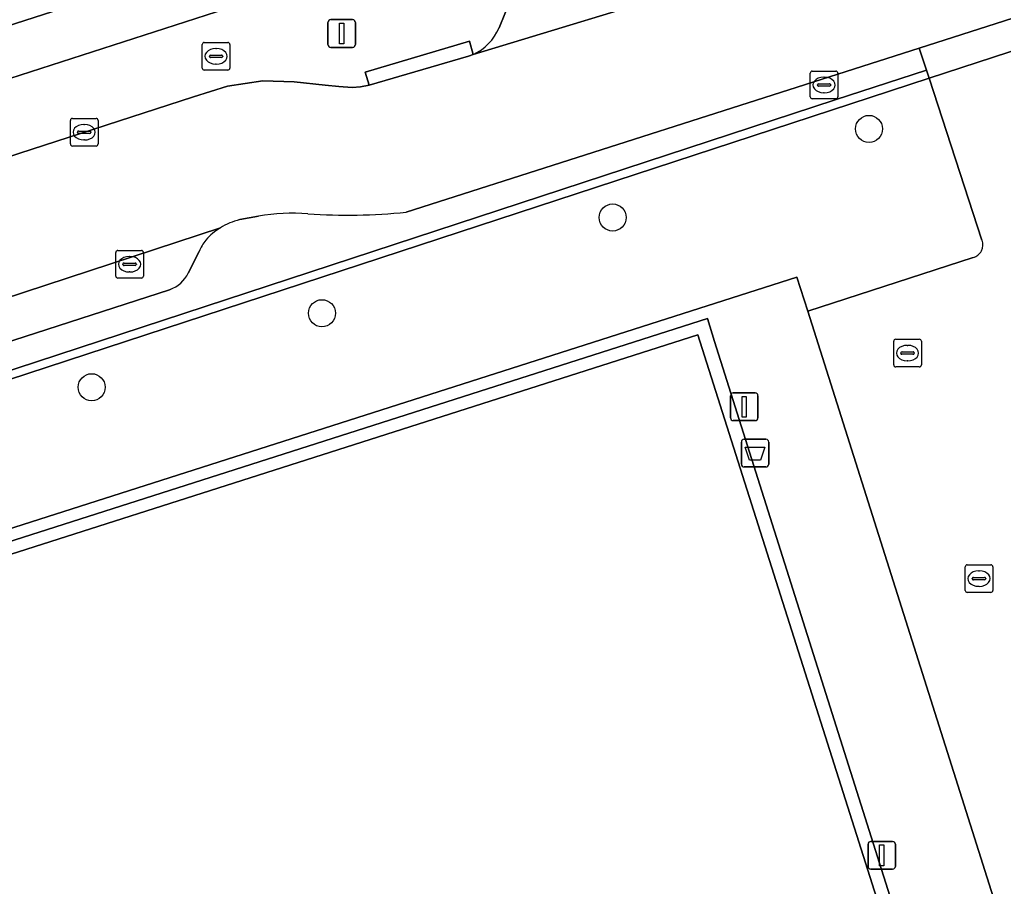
# Model space of a CAD drawing. Extents: x 158086 to 159499, y 382904 to 383981.
# Drawn here: x 159068.85 to 159104.4, y 383172.16 to 383203.47 of the extents above; entities that cross this region are included whole.
import ezdxf

# ---------------------------------------------------------------- set-up
doc = ezdxf.new("R2010")
doc.units = 0
for name, color, linetype in [('IMGEO_Afvalbak', 7, 'Continuous'), ('IMGEO_Boom', 7, 'Continuous'), ('IMGEO_Brandkraan', 7, 'Continuous'), ('IMGEO_Erf', 7, 'Continuous'), ('IMGEO_Groenvoorziening', 7, 'Continuous'), ('IMGEO_Hek', 7, 'Continuous'), ('IMGEO_Kolk', 7, 'Continuous'), ('IMGEO_Lichtmast', 7, 'Continuous'), ('IMGEO_Pand', 7, 'Continuous'), ('IMGEO_Parkeervlak_open', 7, 'Continuous'), ('IMGEO_Rijbaan_lokaal_open', 7, 'Continuous'), ('IMGEO_Terreindeel_gesloten', 7, 'Continuous'), ('IMGEO_Voetpad_open', 7, 'Continuous')]:
    doc.layers.add(name, color=color, linetype=linetype)

msp = doc.modelspace()

# ---------------------------------------------------------------- linework, layer by layer
at = {"layer": 'IMGEO_Afvalbak'}
for p, q in [((159094.931, 383187.411), (159094.931, 383188.211)), ((159094.931, 383188.211), (159094.931, 383187.411)), ((159095.031, 383188.311), (159095.821, 383188.311)), ((159095.821, 383188.311), (159095.031, 383188.311)), ((159095.921, 383188.211), (159095.921, 383187.411)), ((159095.921, 383187.411), (159095.921, 383188.211)), ((159095.821, 383187.311), (159095.031, 383187.311)), ((159095.031, 383187.311), (159095.821, 383187.311))]:
    msp.add_line(p, q, dxfattribs=at)
msp.add_lwpolyline([(159095.074, 383188.025), (159095.778, 383188.025), (159095.629, 383187.555), (159095.223, 383187.555), (159095.074, 383188.025)], dxfattribs=at)
for centre, start, end in [((159095.031, 383188.211), 90, 180), ((159095.031, 383188.211), 90, 180), ((159095.821, 383188.211), 0, 90), ((159095.821, 383188.211), 360, 90), ((159095.031, 383187.411), 180, 270), ((159095.031, 383187.411), 180, 270), ((159095.821, 383187.411), 270, 0), ((159095.821, 383187.411), 270, 0)]:
    msp.add_arc(centre, 0.1, start, end, dxfattribs=at)
at = {"layer": 'IMGEO_Boom'}
for centre in [(159099.547, 383199.524), (159090.282, 383196.323), (159079.772, 383192.864), (159071.45, 383190.19)]:
    msp.add_circle(centre, 0.489, dxfattribs=at)
at = {"layer": 'IMGEO_Brandkraan'}
for p, q in [((159075.444, 383201.722), (159075.444, 383202.574)), ((159075.519, 383202.648), (159076.371, 383202.648)), ((159075.932, 383202.428), (159075.957, 383202.428)), ((159076.445, 383202.574), (159076.445, 383201.722)), ((159075.703, 383202.142), (159075.703, 383202.154)), ((159076.141, 383202.105), (159075.743, 383202.105)), ((159075.746, 383202.191), (159076.144, 383202.191)), ((159076.187, 383202.154), (159076.187, 383202.142)), ((159076.371, 383201.648), (159075.519, 383201.648)), ((159075.955, 383201.868), (159075.93, 383201.868))]:
    msp.add_line(p, q, dxfattribs=at)
for points in [[(159075.444, 383201.722), (159075.444, 383202.574)], [(159075.519, 383202.648), (159076.371, 383202.648)], [(159076.445, 383202.574), (159076.445, 383201.722)], [(159076.371, 383201.648), (159075.519, 383201.648)]]:
    msp.add_lwpolyline(points, dxfattribs=at)
for centre, radius, start, end in [((159075.521, 383202.572), 0.0765, 91.552, 178.448), ((159075.521, 383202.572), 0.0765, 91.552, 178.448), ((159076.369, 383202.572), 0.0765, 1.552, 88.448), ((159076.369, 383202.572), 0.0765, 1.552, 88.448), ((159075.743, 383202.151), 0.0403, 85.8775, 175.7526), ((159075.74, 383202.141), 0.0366, 178.938, 274.7102), ((159076.144, 383202.148), 0.043, 264.8664, 352.4533), ((159076.148, 383202.153), 0.0386, 1.7309, 96.639), ((159075.521, 383201.724), 0.0765, 181.552, 268.448), ((159075.521, 383201.724), 0.0765, 181.552, 268.448), ((159076.369, 383201.724), 0.0765, 271.552, 358.448), ((159076.369, 383201.724), 0.0765, 271.552, 358.448)]:
    msp.add_arc(centre, radius, start, end, dxfattribs=at)
for centre, major_axis, ratio, start_param, end_param in [((159075.931, 383202.148), (-0.387, 0.002), 0.722429, 4.712389, 7.853982), ((159075.956, 383202.148), (-0.39, 0.002), 0.717154, 1.570796, 4.712389)]:
    msp.add_ellipse(centre, major_axis=major_axis, ratio=ratio, start_param=start_param, end_param=end_param, dxfattribs=at)
at = {"layer": 'IMGEO_Erf'}
msp.add_lwpolyline([(159010.965, 383182.799), (159079.321, 383204.848), (159078.757, 383206.597), (159072.485, 383204.565), (159066.252, 383202.546)], dxfattribs=at)
msp.add_lwpolyline([(159101.623, 383201.642), (159098.319, 383200.576), (159049.722, 383184.644), (159014.37, 383173.25), (159014.464, 383172.988), (159050.706, 383184.656), (159101.717, 383201.354)], close=True, dxfattribs=at)
at = {"layer": 'IMGEO_Groenvoorziening'}
for points in [[(159103.629, 383195.501), (159101.717, 383201.354), (159050.706, 383184.656), (159014.464, 383172.988), (159039.388, 383103.264), (159044.427, 383089.771), (159050.869, 383072.038), (159051.106, 383071.394), (159054.077, 383064.114), (159054.466, 383063.161), (159056.138, 383063.704), (159055.93, 383064.378), (159055.84, 383064.666), (159055.525, 383065.672), (159043.25, 383104.464), (159033.953, 383133.432), (159034.595, 383134.324), (159023.026, 383170.55), (159096.942, 383194.171)], [(159096.942, 383194.171), (159097.332, 383192.938), (159103.308, 383194.879)]]:
    msp.add_lwpolyline(points, dxfattribs=at)
msp.add_arc((159103.186, 383195.336), 0.473, 284.9953, 20.4103, dxfattribs=at)
at = {"layer": 'IMGEO_Hek'}
for points in [[(159101.717, 383201.354), (159106.339, 383202.866)], [(159014.464, 383172.988), (159050.706, 383184.656), (159101.717, 383201.354)], [(159036.947, 383132.672), (159024.774, 383170.651), (159093.702, 383192.677), (159093.966, 383191.844)], [(159093.966, 383191.844), (159108.125, 383147.064), (159126.439, 383089.532), (159057.655, 383067.6), (159045.555, 383105.615)]]:
    msp.add_lwpolyline(points, dxfattribs=at)
at = {"layer": 'IMGEO_Kolk'}
for p, q in [((159097.419, 383200.686), (159097.419, 383201.538)), ((159097.494, 383201.612), (159098.346, 383201.612)), ((159097.907, 383201.392), (159097.932, 383201.392)), ((159098.42, 383201.538), (159098.42, 383200.686)), ((159097.678, 383201.106), (159097.678, 383201.118)), ((159098.116, 383201.069), (159097.718, 383201.069)), ((159097.721, 383201.155), (159098.119, 383201.155)), ((159098.162, 383201.118), (159098.162, 383201.106)), ((159098.346, 383200.612), (159097.494, 383200.612)), ((159097.93, 383200.832), (159097.905, 383200.832)), ((159070.755, 383199.905), (159071.607, 383199.905)), ((159070.68, 383198.979), (159070.68, 383199.831)), ((159071.168, 383199.685), (159071.193, 383199.685)), ((159071.681, 383199.831), (159071.681, 383198.979)), ((159070.939, 383199.399), (159070.939, 383199.411)), ((159071.377, 383199.362), (159070.979, 383199.362)), ((159070.982, 383199.448), (159071.38, 383199.448)), ((159071.423, 383199.411), (159071.423, 383199.399)), ((159071.607, 383198.905), (159070.755, 383198.905)), ((159071.191, 383199.125), (159071.166, 383199.125)), ((159072.321, 383194.208), (159072.321, 383195.06)), ((159072.396, 383195.134), (159073.248, 383195.134)), ((159072.809, 383194.914), (159072.834, 383194.914)), ((159073.322, 383195.06), (159073.322, 383194.208)), ((159072.58, 383194.628), (159072.58, 383194.64)), ((159073.018, 383194.591), (159072.62, 383194.591)), ((159072.623, 383194.677), (159073.021, 383194.677)), ((159073.064, 383194.64), (159073.064, 383194.628)), ((159072.832, 383194.354), (159072.807, 383194.354)), ((159073.248, 383194.134), (159072.396, 383194.134)), ((159100.437, 383190.998), (159100.437, 383191.85)), ((159100.512, 383191.924), (159101.364, 383191.924)), ((159100.925, 383191.704), (159100.95, 383191.704)), ((159101.438, 383191.85), (159101.438, 383190.998)), ((159100.696, 383191.418), (159100.696, 383191.43)), ((159101.134, 383191.381), (159100.736, 383191.381)), ((159100.739, 383191.467), (159101.137, 383191.467)), ((159101.18, 383191.43), (159101.18, 383191.418)), ((159100.948, 383191.144), (159100.923, 383191.144)), ((159101.364, 383190.924), (159100.512, 383190.924)), ((159103.02, 383182.85), (159103.02, 383183.702)), ((159103.095, 383183.776), (159103.947, 383183.776)), ((159103.508, 383183.556), (159103.533, 383183.556)), ((159104.021, 383183.702), (159104.021, 383182.85)), ((159103.279, 383183.27), (159103.279, 383183.282)), ((159103.717, 383183.233), (159103.319, 383183.233)), ((159103.322, 383183.319), (159103.72, 383183.319)), ((159103.763, 383183.282), (159103.763, 383183.27)), ((159103.531, 383182.996), (159103.506, 383182.996)), ((159103.947, 383182.776), (159103.095, 383182.776))]:
    msp.add_line(p, q, dxfattribs=at)
for points in [[(159097.419, 383200.686), (159097.419, 383201.538)], [(159097.494, 383201.612), (159098.346, 383201.612)], [(159098.42, 383201.538), (159098.42, 383200.686)], [(159098.346, 383200.612), (159097.494, 383200.612)], [(159070.755, 383199.905), (159071.607, 383199.905)], [(159070.68, 383198.979), (159070.68, 383199.831)], [(159071.681, 383199.831), (159071.681, 383198.979)], [(159071.607, 383198.905), (159070.755, 383198.905)], [(159072.321, 383194.208), (159072.321, 383195.06)], [(159072.396, 383195.134), (159073.248, 383195.134)], [(159073.322, 383195.06), (159073.322, 383194.208)], [(159073.248, 383194.134), (159072.396, 383194.134)], [(159100.437, 383190.998), (159100.437, 383191.85)], [(159100.512, 383191.924), (159101.364, 383191.924)], [(159101.438, 383191.85), (159101.438, 383190.998)], [(159101.364, 383190.924), (159100.512, 383190.924)], [(159103.02, 383182.85), (159103.02, 383183.702)], [(159103.095, 383183.776), (159103.947, 383183.776)], [(159104.021, 383183.702), (159104.021, 383182.85)], [(159103.947, 383182.776), (159103.095, 383182.776)]]:
    msp.add_lwpolyline(points, dxfattribs=at)
for centre, radius, start, end in [((159097.496, 383201.536), 0.0765, 91.552, 178.448), ((159097.496, 383201.536), 0.0765, 91.552, 178.448), ((159098.344, 383201.536), 0.0765, 1.552, 88.448), ((159098.344, 383201.536), 0.0765, 1.552, 88.448), ((159097.718, 383201.115), 0.0403, 85.8775, 175.7526), ((159097.715, 383201.105), 0.0366, 178.938, 274.7102), ((159098.119, 383201.112), 0.043, 264.8664, 352.4533), ((159098.123, 383201.117), 0.0386, 1.7309, 96.639), ((159097.496, 383200.688), 0.0765, 181.552, 268.448), ((159097.496, 383200.688), 0.0765, 181.552, 268.448), ((159098.344, 383200.688), 0.0765, 271.552, 358.448), ((159098.344, 383200.688), 0.0765, 271.552, 358.448), ((159070.757, 383199.829), 0.0765, 91.552, 178.448), ((159070.757, 383199.829), 0.0765, 91.552, 178.448), ((159071.605, 383199.829), 0.0765, 1.552, 88.448), ((159071.605, 383199.829), 0.0765, 1.552, 88.448), ((159070.979, 383199.408), 0.0403, 85.8775, 175.7526), ((159070.976, 383199.398), 0.0366, 178.938, 274.7102), ((159071.38, 383199.405), 0.043, 264.8664, 352.4533), ((159071.384, 383199.41), 0.0386, 1.7309, 96.639), ((159070.757, 383198.981), 0.0765, 181.552, 268.448), ((159070.757, 383198.981), 0.0765, 181.552, 268.448), ((159071.605, 383198.981), 0.0765, 271.552, 358.448), ((159071.605, 383198.981), 0.0765, 271.552, 358.448), ((159072.398, 383195.058), 0.0765, 91.552, 178.448), ((159072.398, 383195.058), 0.0765, 91.552, 178.448), ((159073.246, 383195.058), 0.0765, 1.552, 88.448), ((159073.246, 383195.058), 0.0765, 1.552, 88.448), ((159072.62, 383194.637), 0.0403, 85.8775, 175.7526), ((159072.617, 383194.627), 0.0366, 178.938, 274.7102), ((159073.021, 383194.634), 0.043, 264.8664, 352.4533), ((159073.025, 383194.639), 0.0386, 1.7309, 96.639), ((159072.398, 383194.21), 0.0765, 181.552, 268.448), ((159072.398, 383194.21), 0.0765, 181.552, 268.448), ((159073.246, 383194.21), 0.0765, 271.552, 358.448), ((159073.246, 383194.21), 0.0765, 271.552, 358.448), ((159100.514, 383191.848), 0.0765, 91.552, 178.448), ((159100.514, 383191.848), 0.0765, 91.552, 178.448), ((159101.362, 383191.848), 0.0765, 1.552, 88.448), ((159101.362, 383191.848), 0.0765, 1.552, 88.448), ((159100.736, 383191.427), 0.0403, 85.8775, 175.7526), ((159100.733, 383191.417), 0.0366, 178.938, 274.7102), ((159101.137, 383191.424), 0.043, 264.8664, 352.4533), ((159101.141, 383191.429), 0.0386, 1.7309, 96.639), ((159100.514, 383191), 0.0765, 181.552, 268.448), ((159100.514, 383191), 0.0765, 181.552, 268.448), ((159101.362, 383191), 0.0765, 271.552, 358.448), ((159101.362, 383191), 0.0765, 271.552, 358.448), ((159103.097, 383183.7), 0.0765, 91.552, 178.448), ((159103.097, 383183.7), 0.0765, 91.552, 178.448), ((159103.945, 383183.7), 0.0765, 1.552, 88.448), ((159103.945, 383183.7), 0.0765, 1.552, 88.448), ((159103.319, 383183.279), 0.0403, 85.8775, 175.7526), ((159103.316, 383183.269), 0.0366, 178.938, 274.7102), ((159103.72, 383183.276), 0.043, 264.8664, 352.4533), ((159103.724, 383183.281), 0.0386, 1.7309, 96.639), ((159103.097, 383182.852), 0.0765, 181.552, 268.448), ((159103.097, 383182.852), 0.0765, 181.552, 268.448), ((159103.945, 383182.852), 0.0765, 271.552, 358.448), ((159103.945, 383182.852), 0.0765, 271.552, 358.448)]:
    msp.add_arc(centre, radius, start, end, dxfattribs=at)
for centre, major_axis, ratio, start_param, end_param in [((159097.906, 383201.112), (-0.387, 0.002), 0.722429, 4.712389, 7.853982), ((159097.931, 383201.112), (-0.39, 0.002), 0.717154, 1.570796, 4.712389), ((159071.167, 383199.405), (-0.387, 0.002), 0.722429, 4.712389, 7.853982), ((159071.192, 383199.405), (-0.39, 0.002), 0.717154, 1.570796, 4.712389), ((159072.808, 383194.634), (-0.387, 0.002), 0.722429, 4.712389, 7.853982), ((159072.833, 383194.634), (-0.39, 0.002), 0.717154, 1.570796, 4.712389), ((159100.924, 383191.424), (-0.387, 0.002), 0.722429, 4.712389, 7.853982), ((159100.949, 383191.424), (-0.39, 0.002), 0.717154, 1.570796, 4.712389), ((159103.507, 383183.276), (-0.387, 0.002), 0.722429, 4.712389, 7.853982), ((159103.532, 383183.276), (-0.39, 0.002), 0.717154, 1.570796, 4.712389)]:
    msp.add_ellipse(centre, major_axis=major_axis, ratio=ratio, start_param=start_param, end_param=end_param, dxfattribs=at)
at = {"layer": 'IMGEO_Lichtmast'}
for p, q in [((159080.091, 383203.471), (159080.881, 383203.471)), ((159080.881, 383203.471), (159080.091, 383203.471)), ((159079.991, 383202.571), (159079.991, 383203.371)), ((159079.991, 383203.371), (159079.991, 383202.571)), ((159080.981, 383203.371), (159080.981, 383202.571)), ((159080.981, 383202.571), (159080.981, 383203.371)), ((159080.881, 383202.471), (159080.091, 383202.471)), ((159080.091, 383202.471), (159080.881, 383202.471)), ((159094.639, 383189.983), (159095.429, 383189.983)), ((159095.429, 383189.983), (159094.639, 383189.983)), ((159094.539, 383189.083), (159094.539, 383189.883)), ((159094.539, 383189.883), (159094.539, 383189.083)), ((159095.529, 383189.883), (159095.529, 383189.083)), ((159095.529, 383189.083), (159095.529, 383189.883)), ((159095.429, 383188.983), (159094.639, 383188.983)), ((159094.639, 383188.983), (159095.429, 383188.983)), ((159099.51, 383172.878), (159099.51, 383173.678)), ((159099.51, 383173.678), (159099.51, 383172.878)), ((159099.61, 383173.778), (159100.4, 383173.778)), ((159100.4, 383173.778), (159099.61, 383173.778)), ((159100.5, 383173.678), (159100.5, 383172.878)), ((159100.5, 383172.878), (159100.5, 383173.678)), ((159100.4, 383172.778), (159099.61, 383172.778)), ((159099.61, 383172.778), (159100.4, 383172.778))]:
    msp.add_line(p, q, dxfattribs=at)
for points in [[(159080.411, 383203.346), (159080.561, 383203.346), (159080.561, 383202.596), (159080.411, 383202.596), (159080.411, 383203.346)], [(159094.959, 383189.858), (159095.109, 383189.858), (159095.109, 383189.108), (159094.959, 383189.108), (159094.959, 383189.858)], [(159099.93, 383173.653), (159100.08, 383173.653), (159100.08, 383172.903), (159099.93, 383172.903), (159099.93, 383173.653)]]:
    msp.add_lwpolyline(points, dxfattribs=at)
for centre, start, end in [((159080.091, 383203.371), 90, 180), ((159080.091, 383203.371), 90, 180), ((159080.881, 383203.371), 0, 90), ((159080.881, 383203.371), 360, 90), ((159080.091, 383202.571), 180, 270), ((159080.091, 383202.571), 180, 270), ((159080.881, 383202.571), 270, 0), ((159080.881, 383202.571), 270, 0), ((159094.639, 383189.883), 90, 180), ((159094.639, 383189.883), 90, 180), ((159095.429, 383189.883), 0, 90), ((159095.429, 383189.883), 360, 90), ((159094.639, 383189.083), 180, 270), ((159094.639, 383189.083), 180, 270), ((159095.429, 383189.083), 270, 0), ((159095.429, 383189.083), 270, 0), ((159099.61, 383173.678), 90, 180), ((159099.61, 383173.678), 90, 180), ((159100.4, 383173.678), 0, 90), ((159100.4, 383173.678), 360, 90), ((159099.61, 383172.878), 180, 270), ((159099.61, 383172.878), 180, 270), ((159100.4, 383172.878), 270, 0), ((159100.4, 383172.878), 270, 0)]:
    msp.add_arc(centre, 0.1, start, end, dxfattribs=at)
at = {"layer": 'IMGEO_Pand'}
msp.add_lwpolyline([(159066.252, 383202.546), (159072.485, 383204.565), (159069.427, 383214.412), (159062.969, 383212.319)], close=True, dxfattribs=at)
at = {"layer": 'IMGEO_Parkeervlak_open'}
for points in [[(159085.239, 383202.214), (159093.422, 383204.705), (159106.953, 383209.119), (159109.578, 383209.975), (159133.762, 383217.863)], [(159086.585, 383204.194), (159086.175, 383203.172)], [(159076.102, 383195.951), (159048.451, 383186.877), (159046.046, 383186.117), (159043.414, 383185.285), (159018.501, 383177.411), (159012.434, 383175.522)], [(159074.942, 383194.314), (159075.336, 383195.095)], [(159015.366, 383174.686), (159015.563, 383174.735), (159074.262, 383193.71)], [(159074.262, 383193.71), (159074.284, 383193.718)]]:
    msp.add_lwpolyline(points, dxfattribs=at)
for centre, radius, start, end in [((159084.45, 383203.921), 1.88, 294.8024, 336.5286), ((159077.364, 383193.899), 2.409, 121.5921, 138.0615), ((159077.118, 383194.353), 1.931, 143.225, 157.4045), ((159073.834, 383194.876), 1.242, 291.2372, 333.1018)]:
    msp.add_arc(centre, radius, start, end, dxfattribs=at)
at = {"layer": 'IMGEO_Rijbaan_lokaal_open'}
for points in [[(159101.361, 383202.442), (159105.985, 383203.92), (159108.309, 383204.663), (159106.953, 383209.119), (159093.422, 383204.705), (159085.239, 383202.214), (159085.07, 383202.157), (159081.475, 383201.1), (159081.172, 383201.047), (159080.865, 383201.023), (159080.379, 383201.053), (159079.895, 383201.106), (159078.767, 383201.225), (159077.634, 383201.256), (159076.362, 383201.064), (159075.132, 383200.685), (159049.868, 383192.495), (159044.554, 383190.802), (159046.046, 383186.117), (159048.451, 383186.877), (159076.102, 383195.951)], [(159082.818, 383196.516), (159101.361, 383202.442)], [(159076.8, 383196.246), (159077.477, 383196.374)]]:
    msp.add_lwpolyline(points, dxfattribs=at)
for centre, radius, start, end in [((159078.716, 383189.167), 7.313, 85.6862, 99.7542), ((159080.704, 383217.55), 21.14, 266.0996, 275.7391), ((159077.419, 383193.807), 2.516, 104.2497, 121.5717)]:
    msp.add_arc(centre, radius, start, end, dxfattribs=at)
at = {"layer": 'IMGEO_Terreindeel_gesloten'}
for points in [[(159093.966, 383191.844), (159093.702, 383192.677), (159024.774, 383170.651), (159036.947, 383132.672), (159037.074, 383132.711), (159038.281, 383128.79), (159038.215, 383128.69), (159044.288, 383109.626), (159044.443, 383109.573), (159045.681, 383105.654), (159045.555, 383105.615), (159057.655, 383067.6), (159126.439, 383089.532), (159108.125, 383147.064)], [(159093.36, 383192.082), (159025.463, 383170.406), (159046.059, 383105.549), (159058.021, 383068.168), (159125.835, 383089.834)], [(159093.36, 383192.082), (159125.835, 383089.834), (159058.021, 383068.168), (159046.059, 383105.549), (159025.463, 383170.406)]]:
    msp.add_lwpolyline(points, close=True, dxfattribs=at)
at = {"layer": 'IMGEO_Voetpad_open'}
for points in [[(159238.931, 383251.896), (159239.749, 383252.158), (159240.455, 383252.468), (159241.039, 383252.786), (159241.578, 383253.174), (159241.895, 383253.546), (159240.777, 383256.959), (159238.934, 383256.362), (159237.003, 383255.736), (159219.296, 383250), (159191.824, 383241.138), (159190.692, 383240.773), (159138.181, 383223.835), (159133.496, 383222.324), (159083.219, 383206.105), (159079.321, 383204.848), (159010.965, 383182.799), (159007.137, 383181.583)], [(159086.175, 383203.172), (159086.585, 383204.194)], [(159108.294, 383197.053), (159106.339, 383202.866), (159101.717, 383201.354), (159103.629, 383195.501)], [(159003.718, 383183.188), (159005.186, 383179.421), (159008.809, 383179.277), (159024.944, 383184.518), (159024.788, 383184.992), (159027.71, 383185.941), (159027.866, 383185.467), (159030.544, 383186.337), (159041.924, 383189.963), (159044.554, 383190.802), (159049.868, 383192.495), (159075.132, 383200.685), (159076.362, 383201.064), (159077.634, 383201.256), (159078.767, 383201.225), (159079.895, 383201.106), (159080.379, 383201.053), (159080.865, 383201.023), (159081.172, 383201.047), (159081.475, 383201.1), (159081.338, 383201.58), (159085.103, 383202.689), (159085.239, 383202.214)], [(159049.722, 383184.644), (159098.319, 383200.576), (159101.623, 383201.642), (159101.422, 383202.256), (159101.361, 383202.442), (159082.818, 383196.516)], [(159077.477, 383196.374), (159076.8, 383196.246)], [(159075.336, 383195.095), (159074.942, 383194.314)], [(159103.308, 383194.879), (159097.332, 383192.938), (159105.167, 383168.195), (159105.805, 383169.02), (159106.505, 383169.548), (159108.377, 383170.064), (159109.379, 383168.2), (159113.046, 383171.536), (159107.9, 383179.523)], [(159105.167, 383168.195), (159097.332, 383192.938), (159096.942, 383194.171), (159023.026, 383170.55), (159034.595, 383134.324), (159033.953, 383133.432), (159043.25, 383104.464), (159055.525, 383065.672), (159055.84, 383064.666), (159055.93, 383064.378), (159057.976, 383065.027), (159111.34, 383081.965)], [(159074.284, 383193.718), (159074.262, 383193.71), (159015.563, 383174.735), (159015.366, 383174.686)]]:
    msp.add_lwpolyline(points, dxfattribs=at)
for points in [[(159106.339, 383202.866), (159106.248, 383203.135), (159106.038, 383203.762), (159105.985, 383203.92), (159101.361, 383202.442), (159101.422, 383202.256), (159101.623, 383201.642), (159101.717, 383201.354)], [(159081.475, 383201.1), (159085.07, 383202.157), (159085.239, 383202.214), (159085.103, 383202.689), (159081.338, 383201.58)], [(159057.655, 383067.6), (159045.555, 383105.615), (159044.326, 383105.227), (159043.089, 383109.145), (159044.288, 383109.626), (159038.215, 383128.69), (159036.925, 383128.373), (159035.719, 383132.294), (159036.947, 383132.672), (159024.774, 383170.651), (159093.702, 383192.677), (159093.966, 383191.844), (159108.125, 383147.064), (159126.439, 383089.532)]]:
    msp.add_lwpolyline(points, close=True, dxfattribs=at)
for centre, radius, start, end in [((159084.45, 383203.921), 1.88, 294.8024, 336.5286), ((159078.716, 383189.167), 7.313, 85.6862, 99.7542), ((159080.704, 383217.55), 21.14, 266.0996, 275.7391), ((159077.364, 383193.899), 2.409, 121.5921, 138.0615), ((159077.419, 383193.807), 2.516, 104.2497, 121.5717), ((159077.118, 383194.353), 1.931, 143.225, 157.4045), ((159103.186, 383195.336), 0.473, 284.9953, 20.4103), ((159073.834, 383194.876), 1.242, 291.2372, 333.1018)]:
    msp.add_arc(centre, radius, start, end, dxfattribs=at)

doc.saveas('drawing.dxf')
